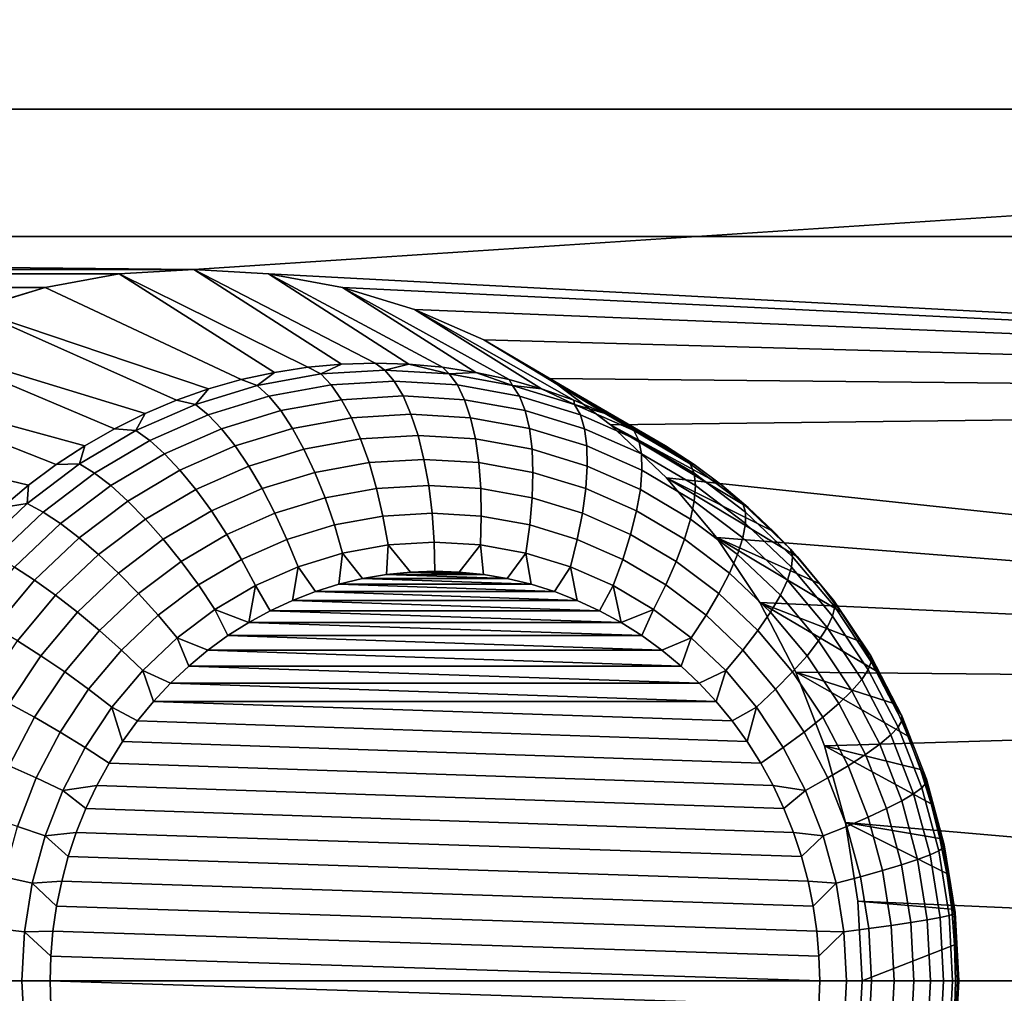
# Model space of a CAD drawing. Header units: metres. Extents: x -22 to 239, y -22 to 22.
# Tile 272 of 325: x 231.05 to 232.44, y -0.02 to 1.36. Entities that reach past the tile are written whole.
import ezdxf

# ---------------------------------------------------------------- set-up
doc = ezdxf.new("R2010")
doc.units = ezdxf.units.M
doc.layers.add('solid_10_151_033_XXX', color=7, linetype='CONTINUOUS')

msp = doc.modelspace()

# ---------------------------------------------------------------- linework, layer by layer
at = {"layer": 'solid_10_151_033_XXX'}
for points in [[(226.400345, 2.108289, 230.436478), (226.480881, 1.05575, 230.46579), (238.622543, 1.055751, 197.106842), (238.542007, 2.10829, 197.07753)], [(208.079788, 1.236431, 182.584747), (208.119156, 1.648203, 182.599075), (234.720657, 1.648207, 192.281219), (234.760025, 1.236435, 192.295547)], [(231.295135, 1.009, 191.034439), (208.079788, 1.236431, 182.584747), (234.760025, 1.236435, 192.295547)], [(231.295135, 1.009, 191.034439), (211.544678, 1.009, 183.845856), (208.079788, 1.236431, 182.584747)], [(231.40126, 1.002657, 191.073059), (231.295135, 1.009, 191.034439), (234.760025, 1.236435, 192.295547), (234.788101, 0.824183, 192.305771)], [(226.480881, 1.05575, 230.46579), (226.507751, 0, 230.475571), (238.649414, 0.000001, 197.116623), (238.622543, 1.055751, 197.106842)], [(231.189011, 1.002657, 190.995804), (211.650803, 1.002657, 183.884491), (211.544678, 1.009, 183.845856)], [(231.295135, 1.009, 191.034439), (231.189011, 1.002657, 190.995804), (211.544678, 1.009, 183.845856)], [(231.456757, 0.87046, 190.292908), (231.189011, 1.002657, 190.995804), (231.295135, 1.009, 191.034439), (231.504486, 0.874903, 190.310272)], [(231.60025, 0.874903, 190.345123), (231.552368, 0.876385, 190.327698), (231.295135, 1.009, 191.034439), (231.40126, 1.002657, 191.073059)], [(231.552368, 0.876385, 190.327698), (231.504486, 0.874903, 190.310272), (231.295135, 1.009, 191.034439)], [(231.084091, 0.983689, 190.957626), (211.755707, 0.983689, 183.922668), (211.650803, 1.002657, 183.884491)], [(231.189011, 1.002657, 190.995804), (231.084091, 0.983689, 190.957626), (211.650803, 1.002657, 183.884491)], [(231.362442, 0.852762, 190.258575), (231.084091, 0.983689, 190.957626), (231.189011, 1.002657, 190.995804), (231.409363, 0.863071, 190.27565)], [(231.456757, 0.87046, 190.292908), (231.409363, 0.863071, 190.27565), (231.189011, 1.002657, 190.995804)], [(231.506165, 0.983689, 191.111252), (231.40126, 1.002657, 191.073059), (234.788101, 0.824183, 192.305771)], [(231.695374, 0.863071, 190.379745), (231.647964, 0.87046, 190.362503), (231.40126, 1.002657, 191.073059), (231.506165, 0.983689, 191.111252)], [(231.647964, 0.87046, 190.362503), (231.60025, 0.874903, 190.345123), (231.40126, 1.002657, 191.073059)], [(231.084091, 0.983689, 190.957626), (230.98204, 0.952402, 190.920486), (211.755707, 0.983689, 183.922668)], [(231.362442, 0.852762, 190.258575), (231.316177, 0.839568, 190.24173), (230.98204, 0.952402, 190.920486), (231.084091, 0.983689, 190.957626)], [(231.608215, 0.952402, 191.148392), (231.506165, 0.983689, 191.111252), (234.788101, 0.824183, 192.305771)], [(231.788559, 0.839568, 190.413666), (231.742279, 0.852762, 190.39682), (231.506165, 0.983689, 191.111252), (231.608215, 0.952402, 191.148392)], [(231.742279, 0.852762, 190.39682), (231.695374, 0.863071, 190.379745), (231.506165, 0.983689, 191.111252)], [(231.270706, 0.823533, 190.225189), (231.226181, 0.804711, 190.208984), (230.883698, 0.909054, 190.884689), (230.98204, 0.952402, 190.920486)], [(231.316177, 0.839568, 190.24173), (231.270706, 0.823533, 190.225189), (230.98204, 0.952402, 190.920486)], [(231.706558, 0.909054, 191.184189), (231.608215, 0.952402, 191.148392), (234.788101, 0.824183, 192.305771)], [(231.878555, 0.804711, 190.446426), (231.83403, 0.823533, 190.430222), (231.608215, 0.952402, 191.148392), (231.706558, 0.909054, 191.184189)], [(231.83403, 0.823533, 190.430222), (231.788559, 0.839568, 190.413666), (231.608215, 0.952402, 191.148392)], [(231.18277, 0.783167, 190.193176), (231.140594, 0.758972, 190.177826), (230.790726, 0.854371, 190.850845), (230.883698, 0.909054, 190.884689)], [(231.226181, 0.804711, 190.208984), (231.18277, 0.783167, 190.193176), (230.883698, 0.909054, 190.884689)], [(231.799545, 0.854371, 191.218033), (231.706558, 0.909054, 191.184189), (234.788101, 0.824183, 192.305771)], [(231.964127, 0.758972, 190.47757), (231.921967, 0.783167, 190.462219), (231.706558, 0.909054, 191.184189), (231.799545, 0.854371, 191.218033)], [(231.921967, 0.783167, 190.462219), (231.878555, 0.804711, 190.446426), (231.706558, 0.909054, 191.184189)], [(231.475113, 0.860813, 190.256363), (231.385117, 0.844541, 190.223602), (231.409363, 0.863071, 190.27565), (231.456757, 0.87046, 190.292908)], [(231.475113, 0.860813, 190.256363), (231.456757, 0.87046, 190.292908), (231.504486, 0.874903, 190.310272)], [(231.566254, 0.86626, 190.289536), (231.475113, 0.860813, 190.256363), (231.504486, 0.874903, 190.310272), (231.552368, 0.876385, 190.327698)], [(231.579544, 0.850563, 190.253036), (231.490051, 0.845215, 190.220459), (231.475113, 0.860813, 190.256363), (231.566254, 0.86626, 190.289536)], [(231.566254, 0.86626, 190.289536), (231.552368, 0.876385, 190.327698), (231.60025, 0.874903, 190.345123)], [(231.657394, 0.860813, 190.322708), (231.566254, 0.86626, 190.289536), (231.60025, 0.874903, 190.345123)], [(231.669022, 0.845215, 190.285614), (231.579544, 0.850563, 190.253036), (231.566254, 0.86626, 190.289536), (231.657394, 0.860813, 190.322708)], [(231.657394, 0.860813, 190.322708), (231.60025, 0.874903, 190.345123), (231.647964, 0.87046, 190.362503)], [(231.657394, 0.860813, 190.322708), (231.647964, 0.87046, 190.362503), (231.695374, 0.863071, 190.379745)], [(231.099823, 0.732209, 190.162994), (231.060577, 0.702969, 190.148712), (230.703964, 0.78886, 190.819275), (230.790726, 0.854371, 190.850845)], [(231.140594, 0.758972, 190.177826), (231.099823, 0.732209, 190.162994), (230.790726, 0.854371, 190.850845)], [(231.385117, 0.844541, 190.223602), (231.297394, 0.817648, 190.191681), (231.316177, 0.839568, 190.24173), (231.362442, 0.852762, 190.258575)], [(231.385117, 0.844541, 190.223602), (231.362442, 0.852762, 190.258575), (231.409363, 0.863071, 190.27565)], [(231.490051, 0.845215, 190.220459), (231.401688, 0.829238, 190.188309), (231.385117, 0.844541, 190.223602), (231.475113, 0.860813, 190.256363)], [(231.747391, 0.844541, 190.355469), (231.657394, 0.860813, 190.322708), (231.695374, 0.863071, 190.379745)], [(231.757401, 0.829238, 190.317764), (231.669022, 0.845215, 190.285614), (231.657394, 0.860813, 190.322708), (231.747391, 0.844541, 190.355469)], [(231.747391, 0.844541, 190.355469), (231.695374, 0.863071, 190.379745), (231.742279, 0.852762, 190.39682)], [(231.747391, 0.844541, 190.355469), (231.742279, 0.852762, 190.39682), (231.788559, 0.839568, 190.413666)], [(231.886307, 0.78886, 191.249603), (231.799545, 0.854371, 191.218033), (234.788101, 0.824183, 192.305771)], [(232.044144, 0.702969, 190.506699), (232.004898, 0.732209, 190.492416), (231.799545, 0.854371, 191.218033), (231.886307, 0.78886, 191.249603)], [(232.004898, 0.732209, 190.492416), (231.964127, 0.758972, 190.47757), (231.799545, 0.854371, 191.218033)], [(231.297394, 0.817648, 190.191681), (231.270706, 0.823533, 190.225189), (231.316177, 0.839568, 190.24173)], [(231.401688, 0.829238, 190.188309), (231.315552, 0.802832, 190.156952), (231.297394, 0.817648, 190.191681), (231.385117, 0.844541, 190.223602)], [(231.504669, 0.824391, 190.18718), (231.418472, 0.808808, 190.155807), (231.401688, 0.829238, 190.188309), (231.490051, 0.845215, 190.220459)], [(231.591949, 0.829608, 190.218948), (231.504669, 0.824391, 190.18718), (231.490051, 0.845215, 190.220459), (231.579544, 0.850563, 190.253036)], [(231.67923, 0.824391, 190.250717), (231.591949, 0.829608, 190.218948), (231.579544, 0.850563, 190.253036), (231.669022, 0.845215, 190.285614)], [(231.765427, 0.808808, 190.282089), (231.67923, 0.824391, 190.250717), (231.669022, 0.845215, 190.285614), (231.757401, 0.829238, 190.317764)], [(231.835114, 0.817648, 190.38739), (231.747391, 0.844541, 190.355469), (231.788559, 0.839568, 190.413666)], [(231.843521, 0.802832, 190.349121), (231.757401, 0.829238, 190.317764), (231.747391, 0.844541, 190.355469), (231.835114, 0.817648, 190.38739)], [(231.835114, 0.817648, 190.38739), (231.788559, 0.839568, 190.413666), (231.83403, 0.823533, 190.430222)], [(231.418472, 0.808808, 190.155807), (231.334473, 0.783053, 190.125229), (231.315552, 0.802832, 190.156952), (231.401688, 0.829238, 190.188309)], [(231.518661, 0.798748, 190.15715), (231.435165, 0.783649, 190.126755), (231.418472, 0.808808, 190.155807), (231.504669, 0.824391, 190.18718)], [(231.603241, 0.803802, 190.187927), (231.518661, 0.798748, 190.15715), (231.504669, 0.824391, 190.18718), (231.591949, 0.829608, 190.218948)], [(231.687805, 0.798748, 190.218719), (231.603241, 0.803802, 190.187927), (231.591949, 0.829608, 190.218948), (231.67923, 0.824391, 190.250717)], [(231.771317, 0.783649, 190.2491), (231.687805, 0.798748, 190.218719), (231.67923, 0.824391, 190.250717), (231.765427, 0.808808, 190.282089)], [(231.849426, 0.783053, 190.312668), (231.765427, 0.808808, 190.282089), (231.757401, 0.829238, 190.317764), (231.843521, 0.802832, 190.349121)], [(231.965576, 0.713472, 191.278458), (231.886307, 0.78886, 191.249603), (234.788101, 0.824183, 192.305771), (234.804932, 0.411963, 192.311905)], [(231.297394, 0.817648, 190.191681), (231.213058, 0.780473, 190.16098), (231.226181, 0.804711, 190.208984), (231.270706, 0.823533, 190.225189)], [(231.315552, 0.802832, 190.156952), (231.232758, 0.766331, 190.126816), (231.213058, 0.780473, 190.16098), (231.297394, 0.817648, 190.191681)], [(231.835114, 0.817648, 190.38739), (231.83403, 0.823533, 190.430222), (231.878555, 0.804711, 190.446426)], [(231.919449, 0.780473, 190.418091), (231.835114, 0.817648, 190.38739), (231.878555, 0.804711, 190.446426)], [(231.926331, 0.766331, 190.379257), (231.843521, 0.802832, 190.349121), (231.835114, 0.817648, 190.38739), (231.919449, 0.780473, 190.418091)], [(231.213058, 0.780473, 190.16098), (231.18277, 0.783167, 190.193176), (231.226181, 0.804711, 190.208984)], [(231.334473, 0.783053, 190.125229), (231.253708, 0.747451, 190.09584), (231.232758, 0.766331, 190.126816), (231.315552, 0.802832, 190.156952)], [(231.435165, 0.783649, 190.126755), (231.35376, 0.758696, 190.097137), (231.334473, 0.783053, 190.125229), (231.418472, 0.808808, 190.155807)], [(231.531784, 0.768786, 190.130966), (231.451416, 0.754254, 190.101715), (231.435165, 0.783649, 190.126755), (231.518661, 0.798748, 190.15715)], [(231.61319, 0.773651, 190.160599), (231.531784, 0.768786, 190.130966), (231.518661, 0.798748, 190.15715), (231.603241, 0.803802, 190.187927)], [(231.69458, 0.768786, 190.190216), (231.61319, 0.773651, 190.160599), (231.603241, 0.803802, 190.187927), (231.687805, 0.798748, 190.218719)], [(231.774963, 0.754254, 190.219482), (231.69458, 0.768786, 190.190216), (231.687805, 0.798748, 190.218719), (231.771317, 0.783649, 190.2491)], [(231.852707, 0.758696, 190.278732), (231.771317, 0.783649, 190.2491), (231.765427, 0.808808, 190.282089), (231.849426, 0.783053, 190.312668)], [(231.930191, 0.747451, 190.342056), (231.849426, 0.783053, 190.312668), (231.843521, 0.802832, 190.349121), (231.926331, 0.766331, 190.379257)], [(231.919449, 0.780473, 190.418091), (231.878555, 0.804711, 190.446426), (231.921967, 0.783167, 190.462219)], [(231.060577, 0.702969, 190.148712), (231.02301, 0.67135, 190.135025), (230.703964, 0.78886, 190.819275)], [(231.213058, 0.780473, 190.16098), (231.133163, 0.733483, 190.131912), (231.140594, 0.758972, 190.177826), (231.18277, 0.783167, 190.193176)], [(231.35376, 0.758696, 190.097137), (231.275513, 0.724201, 190.068649), (231.253708, 0.747451, 190.09584), (231.334473, 0.783053, 190.125229)], [(231.451416, 0.754254, 190.101715), (231.373077, 0.730236, 190.073196), (231.35376, 0.758696, 190.097137), (231.435165, 0.783649, 190.126755)], [(231.853302, 0.730236, 190.247986), (231.774963, 0.754254, 190.219482), (231.771317, 0.783649, 190.2491), (231.852707, 0.758696, 190.278732)], [(231.930954, 0.724201, 190.30722), (231.852707, 0.758696, 190.278732), (231.849426, 0.783053, 190.312668), (231.930191, 0.747451, 190.342056)], [(232.117508, 0.63746, 190.533401), (232.081726, 0.67135, 190.52037), (231.886307, 0.78886, 191.249603), (231.965576, 0.713472, 191.278458)], [(232.081726, 0.67135, 190.52037), (232.044144, 0.702969, 190.506699), (231.886307, 0.78886, 191.249603)], [(231.999344, 0.733483, 190.447174), (231.919449, 0.780473, 190.418091), (231.921967, 0.783167, 190.462219), (231.964127, 0.758972, 190.47757)], [(231.232758, 0.766331, 190.126816), (231.154297, 0.720192, 190.098267), (231.133163, 0.733483, 190.131912), (231.213058, 0.780473, 190.16098)], [(231.543777, 0.73509, 190.109146), (231.466919, 0.721194, 190.081177), (231.451416, 0.754254, 190.101715), (231.531784, 0.768786, 190.130966)], [(231.621597, 0.739741, 190.137482), (231.543777, 0.73509, 190.109146), (231.531784, 0.768786, 190.130966), (231.61319, 0.773651, 190.160599)], [(231.699432, 0.73509, 190.165802), (231.621597, 0.739741, 190.137482), (231.61319, 0.773651, 190.160599), (231.69458, 0.768786, 190.190216)], [(231.776276, 0.721194, 190.193771), (231.699432, 0.73509, 190.165802), (231.69458, 0.768786, 190.190216), (231.774963, 0.754254, 190.219482)], [(232.004776, 0.720192, 190.407806), (231.926331, 0.766331, 190.379257), (231.919449, 0.780473, 190.418091), (231.999344, 0.733483, 190.447174)], [(231.133163, 0.733483, 190.131912), (231.099823, 0.732209, 190.162994), (231.140594, 0.758972, 190.177826)], [(231.253708, 0.747451, 190.09584), (231.177185, 0.702449, 190.067993), (231.154297, 0.720192, 190.098267), (231.232758, 0.766331, 190.126816)], [(231.373077, 0.730236, 190.073196), (231.29776, 0.697035, 190.045792), (231.275513, 0.724201, 190.068649), (231.35376, 0.758696, 190.097137)], [(231.928619, 0.697035, 190.275406), (231.853302, 0.730236, 190.247986), (231.852707, 0.758696, 190.278732), (231.930954, 0.724201, 190.30722)], [(232.006714, 0.702449, 190.369904), (231.930191, 0.747451, 190.342056), (231.926331, 0.766331, 190.379257), (232.004776, 0.720192, 190.407806)], [(231.999344, 0.733483, 190.447174), (231.964127, 0.758972, 190.47757), (232.004898, 0.732209, 190.492416)], [(231.275513, 0.724201, 190.068649), (231.20137, 0.680599, 190.041672), (231.177185, 0.702449, 190.067993), (231.253708, 0.747451, 190.09584)], [(231.466919, 0.721194, 190.081177), (231.392014, 0.698229, 190.053909), (231.373077, 0.730236, 190.073196), (231.451416, 0.754254, 190.101715)], [(231.851181, 0.698229, 190.221039), (231.776276, 0.721194, 190.193771), (231.774963, 0.754254, 190.219482), (231.853302, 0.730236, 190.247986)], [(232.005096, 0.680599, 190.334198), (231.930954, 0.724201, 190.30722), (231.930191, 0.747451, 190.342056), (232.006714, 0.702449, 190.369904)], [(231.133163, 0.733483, 190.131912), (231.058716, 0.677269, 190.104813), (231.060577, 0.702969, 190.148712), (231.099823, 0.732209, 190.162994)], [(231.154297, 0.720192, 190.098267), (231.081207, 0.664997, 190.071655), (231.058716, 0.677269, 190.104813), (231.133163, 0.733483, 190.131912)], [(231.392014, 0.698229, 190.053909), (231.319992, 0.666484, 190.027695), (231.29776, 0.697035, 190.045792), (231.373077, 0.730236, 190.073196)], [(231.554382, 0.698316, 190.092117), (231.481369, 0.685115, 190.065536), (231.466919, 0.721194, 190.081177), (231.543777, 0.73509, 190.109146)], [(231.628311, 0.702734, 190.119019), (231.554382, 0.698316, 190.092117), (231.543777, 0.73509, 190.109146), (231.621597, 0.739741, 190.137482)], [(231.702255, 0.698316, 190.145935), (231.628311, 0.702734, 190.119019), (231.621597, 0.739741, 190.137482), (231.699432, 0.73509, 190.165802)], [(231.775253, 0.685115, 190.172501), (231.702255, 0.698316, 190.145935), (231.699432, 0.73509, 190.165802), (231.776276, 0.721194, 190.193771)], [(231.923203, 0.666484, 190.247253), (231.851181, 0.698229, 190.221039), (231.853302, 0.730236, 190.247986), (231.928619, 0.697035, 190.275406)], [(232.073792, 0.677269, 190.474258), (231.999344, 0.733483, 190.447174), (232.004898, 0.732209, 190.492416), (232.044144, 0.702969, 190.506699)], [(232.077881, 0.664997, 190.434418), (232.004776, 0.720192, 190.407806), (231.999344, 0.733483, 190.447174), (232.073792, 0.677269, 190.474258)], [(231.177185, 0.702449, 190.067993), (231.105896, 0.648613, 190.042038), (231.081207, 0.664997, 190.071655), (231.154297, 0.720192, 190.098267)], [(231.29776, 0.697035, 190.045792), (231.226395, 0.655069, 190.019821), (231.20137, 0.680599, 190.041672), (231.275513, 0.724201, 190.068649)], [(231.481369, 0.685115, 190.065536), (231.410217, 0.663299, 190.039642), (231.392014, 0.698229, 190.053909), (231.466919, 0.721194, 190.081177)], [(231.84642, 0.663299, 190.19841), (231.775253, 0.685115, 190.172501), (231.776276, 0.721194, 190.193771), (231.851181, 0.698229, 190.221039)], [(231.999969, 0.655069, 190.301376), (231.928619, 0.697035, 190.275406), (231.930954, 0.724201, 190.30722), (232.005096, 0.680599, 190.334198)], [(232.036423, 0.629111, 191.304245), (231.965576, 0.713472, 191.278458), (234.804932, 0.411963, 192.311905)], [(232.183228, 0.56333, 190.557312), (232.151382, 0.601412, 190.545731), (231.965576, 0.713472, 191.278458), (232.036423, 0.629111, 191.304245)], [(232.151382, 0.601412, 190.545731), (232.117508, 0.63746, 190.533401), (231.965576, 0.713472, 191.278458)], [(232.078003, 0.648613, 190.395859), (232.006714, 0.702449, 190.369904), (232.004776, 0.720192, 190.407806), (232.077881, 0.664997, 190.434418)], [(231.058716, 0.677269, 190.104813), (231.02301, 0.67135, 190.135025), (231.060577, 0.702969, 190.148712)], [(231.20137, 0.680599, 190.041672), (231.132294, 0.628438, 190.016525), (231.105896, 0.648613, 190.042038), (231.177185, 0.702449, 190.067993)], [(231.633209, 0.663352, 190.105591), (231.563416, 0.659181, 190.080185), (231.554382, 0.698316, 190.092117), (231.628311, 0.702734, 190.119019)], [(231.703003, 0.659181, 190.130997), (231.633209, 0.663352, 190.105591), (231.628311, 0.702734, 190.119019), (231.702255, 0.698316, 190.145935)], [(232.074173, 0.628438, 190.359344), (232.005096, 0.680599, 190.334198), (232.006714, 0.702449, 190.369904), (232.078003, 0.648613, 190.395859)], [(232.073792, 0.677269, 190.474258), (232.044144, 0.702969, 190.506699), (232.081726, 0.67135, 190.52037)], [(231.319992, 0.666484, 190.027695), (231.25177, 0.626357, 190.002869), (231.226395, 0.655069, 190.019821), (231.29776, 0.697035, 190.045792)], [(231.410217, 0.663299, 190.039642), (231.341797, 0.633142, 190.01474), (231.319992, 0.666484, 190.027695), (231.392014, 0.698229, 190.053909)], [(231.494492, 0.646721, 190.055099), (231.427322, 0.626127, 190.030655), (231.410217, 0.663299, 190.039642), (231.481369, 0.685115, 190.065536)], [(231.563416, 0.659181, 190.080185), (231.494492, 0.646721, 190.055099), (231.481369, 0.685115, 190.065536), (231.554382, 0.698316, 190.092117)], [(231.771912, 0.646721, 190.156082), (231.703003, 0.659181, 190.130997), (231.702255, 0.698316, 190.145935), (231.775253, 0.685115, 190.172501)], [(231.839081, 0.626127, 190.180527), (231.771912, 0.646721, 190.156082), (231.775253, 0.685115, 190.172501), (231.84642, 0.663299, 190.19841)], [(231.914841, 0.633142, 190.223297), (231.84642, 0.663299, 190.19841), (231.851181, 0.698229, 190.221039), (231.923203, 0.666484, 190.247253)], [(231.991425, 0.626357, 190.272079), (231.923203, 0.666484, 190.247253), (231.928619, 0.697035, 190.275406), (231.999969, 0.655069, 190.301376)], [(231.058716, 0.677269, 190.104813), (230.990662, 0.612538, 190.080032), (230.987228, 0.63746, 190.122009), (231.02301, 0.67135, 190.135025)], [(231.081207, 0.664997, 190.071655), (231.014374, 0.601439, 190.047333), (230.990662, 0.612538, 190.080032), (231.058716, 0.677269, 190.104813)], [(231.226395, 0.655069, 190.019821), (231.159912, 0.604865, 189.995621), (231.132294, 0.628438, 190.016525), (231.20137, 0.680599, 190.041672)], [(232.066452, 0.604865, 190.325577), (231.999969, 0.655069, 190.301376), (232.005096, 0.680599, 190.334198), (232.074173, 0.628438, 190.359344)], [(232.141846, 0.612538, 190.499039), (232.073792, 0.677269, 190.474258), (232.081726, 0.67135, 190.52037), (232.117508, 0.63746, 190.533401)], [(232.144714, 0.601439, 190.45874), (232.077881, 0.664997, 190.434418), (232.073792, 0.677269, 190.474258), (232.141846, 0.612538, 190.499039)], [(231.105896, 0.648613, 190.042038), (231.04071, 0.586621, 190.018311), (231.014374, 0.601439, 190.047333), (231.081207, 0.664997, 190.071655)], [(231.341797, 0.633142, 190.01474), (231.276993, 0.595022, 189.99115), (231.25177, 0.626357, 190.002869), (231.319992, 0.666484, 190.027695)], [(231.427322, 0.626127, 190.030655), (231.362747, 0.59766, 190.007156), (231.341797, 0.633142, 190.01474), (231.410217, 0.663299, 190.039642)], [(231.570694, 0.61845, 190.073608), (231.506027, 0.606759, 190.050079), (231.494492, 0.646721, 190.055099), (231.563416, 0.659181, 190.080185)], [(231.636169, 0.622363, 190.097443), (231.570694, 0.61845, 190.073608), (231.563416, 0.659181, 190.080185), (231.633209, 0.663352, 190.105591)], [(231.701645, 0.61845, 190.121277), (231.636169, 0.622363, 190.097443), (231.633209, 0.663352, 190.105591), (231.703003, 0.659181, 190.130997)], [(231.766312, 0.606759, 190.144806), (231.701645, 0.61845, 190.121277), (231.703003, 0.659181, 190.130997), (231.771912, 0.646721, 190.156082)], [(231.903671, 0.59766, 190.204025), (231.839081, 0.626127, 190.180527), (231.84642, 0.663299, 190.19841), (231.914841, 0.633142, 190.223297)], [(231.979645, 0.595022, 190.246887), (231.914841, 0.633142, 190.223297), (231.923203, 0.666484, 190.247253), (231.991425, 0.626357, 190.272079)], [(232.143188, 0.586621, 190.419586), (232.078003, 0.648613, 190.395859), (232.077881, 0.664997, 190.434418), (232.144714, 0.601439, 190.45874)], [(231.132294, 0.628438, 190.016525), (231.069138, 0.568374, 189.99353), (231.04071, 0.586621, 190.018311), (231.105896, 0.648613, 190.042038)], [(231.25177, 0.626357, 190.002869), (231.188187, 0.578353, 189.979736), (231.159912, 0.604865, 189.995621), (231.226395, 0.655069, 190.019821)], [(231.506027, 0.606759, 190.050079), (231.443008, 0.587438, 190.027145), (231.427322, 0.626127, 190.030655), (231.494492, 0.646721, 190.055099)], [(231.82933, 0.587438, 190.167755), (231.766312, 0.606759, 190.144806), (231.771912, 0.646721, 190.156082), (231.839081, 0.626127, 190.180527)], [(232.055008, 0.578353, 190.295227), (231.991425, 0.626357, 190.272079), (231.999969, 0.655069, 190.301376), (232.066452, 0.604865, 190.325577)], [(232.137329, 0.568374, 190.382324), (232.074173, 0.628438, 190.359344), (232.078003, 0.648613, 190.395859), (232.143188, 0.586621, 190.419586)], [(231.362747, 0.59766, 190.007156), (231.301559, 0.561677, 189.984879), (231.276993, 0.595022, 189.99115), (231.341797, 0.633142, 190.01474)], [(231.964844, 0.561677, 190.226303), (231.903671, 0.59766, 190.204025), (231.914841, 0.633142, 190.223297), (231.979645, 0.595022, 190.246887)], [(232.097977, 0.536781, 191.326645), (232.036423, 0.629111, 191.304245), (234.804932, 0.411963, 192.311905)], [(232.240417, 0.481582, 190.578125), (232.212936, 0.523341, 190.56813), (232.036423, 0.629111, 191.304245), (232.097977, 0.536781, 191.326645)], [(232.212936, 0.523341, 190.56813), (232.183228, 0.56333, 190.557312), (232.036423, 0.629111, 191.304245)], [(232.141846, 0.612538, 190.499039), (232.117508, 0.63746, 190.533401), (232.151382, 0.601412, 190.545731)], [(231.159912, 0.604865, 189.995621), (231.099121, 0.547054, 189.973495), (231.069138, 0.568374, 189.99353), (231.132294, 0.628438, 190.016525)], [(231.276993, 0.595022, 189.99115), (231.216599, 0.54942, 189.969162), (231.188187, 0.578353, 189.979736), (231.25177, 0.626357, 190.002869)], [(231.443008, 0.587438, 190.027145), (231.382416, 0.56073, 190.005081), (231.362747, 0.59766, 190.007156), (231.427322, 0.626127, 190.030655)], [(231.506027, 0.606759, 190.050079), (231.570694, 0.61845, 190.073608), (231.568436, 0.576322, 190.069733), (231.534409, 0.57056, 190.057343)], [(231.570694, 0.61845, 190.073608), (231.602722, 0.579786, 190.082214), (231.568436, 0.576322, 190.069733)], [(231.570694, 0.61845, 190.073608), (231.636169, 0.622363, 190.097443), (231.637146, 0.580943, 190.094742), (231.602722, 0.579786, 190.082214)], [(231.636169, 0.622363, 190.097443), (231.701645, 0.61845, 190.121277), (231.671585, 0.579786, 190.107269), (231.637146, 0.580943, 190.094742)], [(231.701645, 0.61845, 190.121277), (231.705872, 0.576322, 190.119751), (231.671585, 0.579786, 190.107269)], [(231.701645, 0.61845, 190.121277), (231.766312, 0.606759, 190.144806), (231.739899, 0.57056, 190.132141), (231.705872, 0.576322, 190.119751)], [(231.889923, 0.56073, 190.189804), (231.82933, 0.587438, 190.167755), (231.839081, 0.626127, 190.180527), (231.903671, 0.59766, 190.204025)], [(232.040039, 0.54942, 190.268875), (231.979645, 0.595022, 190.246887), (231.991425, 0.626357, 190.272079), (232.055008, 0.578353, 190.295227)], [(232.127243, 0.547054, 190.347702), (232.066452, 0.604865, 190.325577), (232.074173, 0.628438, 190.359344), (232.137329, 0.568374, 190.382324)], [(231.188187, 0.578353, 189.979736), (231.130066, 0.523076, 189.958572), (231.099121, 0.547054, 189.973495), (231.159912, 0.604865, 189.995621)], [(231.443008, 0.587438, 190.027145), (231.506027, 0.606759, 190.050079), (231.500748, 0.562516, 190.045105), (231.467667, 0.552231, 190.033051)], [(231.506027, 0.606759, 190.050079), (231.534409, 0.57056, 190.057343), (231.500748, 0.562516, 190.045105)], [(231.766312, 0.606759, 190.144806), (231.77356, 0.562516, 190.144394), (231.739899, 0.57056, 190.132141)], [(231.766312, 0.606759, 190.144806), (231.82933, 0.587438, 190.167755), (231.806641, 0.552231, 190.156433), (231.77356, 0.562516, 190.144394)], [(232.113129, 0.523076, 190.316376), (232.055008, 0.578353, 190.295227), (232.066452, 0.604865, 190.325577), (232.127243, 0.547054, 190.347702)], [(232.202682, 0.540104, 190.521179), (232.141846, 0.612538, 190.499039), (232.151382, 0.601412, 190.545731), (232.183228, 0.56333, 190.557312)], [(232.204437, 0.530317, 190.480484), (232.144714, 0.601439, 190.45874), (232.141846, 0.612538, 190.499039), (232.202682, 0.540104, 190.521179)], [(232.201447, 0.517252, 190.440781), (232.143188, 0.586621, 190.419586), (232.144714, 0.601439, 190.45874), (232.204437, 0.530317, 190.480484)], [(231.301559, 0.561677, 189.984879), (231.244553, 0.51863, 189.964127), (231.216599, 0.54942, 189.969162), (231.276993, 0.595022, 189.99115)], [(231.382416, 0.56073, 190.005081), (231.325027, 0.52697, 189.984192), (231.301559, 0.561677, 189.984879), (231.362747, 0.59766, 190.007156)], [(231.382416, 0.56073, 190.005081), (231.443008, 0.587438, 190.027145), (231.435242, 0.539744, 190.021255), (231.403625, 0.525102, 190.00975)], [(231.443008, 0.587438, 190.027145), (231.467667, 0.552231, 190.033051), (231.435242, 0.539744, 190.021255)], [(231.82933, 0.587438, 190.167755), (231.839066, 0.539744, 190.168243), (231.806641, 0.552231, 190.156433)], [(231.82933, 0.587438, 190.167755), (231.889923, 0.56073, 190.189804), (231.870682, 0.525102, 190.179749), (231.839066, 0.539744, 190.168243)], [(231.947311, 0.52697, 190.210693), (231.889923, 0.56073, 190.189804), (231.903671, 0.59766, 190.204025), (231.964844, 0.561677, 190.226303)], [(232.021851, 0.51863, 190.24704), (231.964844, 0.561677, 190.226303), (231.979645, 0.595022, 190.246887), (232.040039, 0.54942, 190.268875)], [(231.069138, 0.568374, 189.99353), (231.012695, 0.501163, 189.972992), (230.982452, 0.517252, 189.997101), (231.04071, 0.586621, 190.018311)], [(231.216599, 0.54942, 189.969162), (231.161377, 0.496908, 189.949066), (231.130066, 0.523076, 189.958572), (231.188187, 0.578353, 189.979736)], [(231.534409, 0.57056, 190.057343), (231.568436, 0.576322, 190.069733), (231.739899, 0.57056, 190.132141)], [(231.568436, 0.576322, 190.069733), (231.602722, 0.579786, 190.082214), (231.705872, 0.576322, 190.119751)], [(231.568436, 0.576322, 190.069733), (231.705872, 0.576322, 190.119751), (231.739899, 0.57056, 190.132141)], [(231.602722, 0.579786, 190.082214), (231.637146, 0.580943, 190.094742), (231.671585, 0.579786, 190.107269)], [(231.602722, 0.579786, 190.082214), (231.671585, 0.579786, 190.107269), (231.705872, 0.576322, 190.119751)], [(232.095261, 0.496908, 190.288971), (232.040039, 0.54942, 190.268875), (232.055008, 0.578353, 190.295227), (232.113129, 0.523076, 190.316376)], [(232.193771, 0.501163, 190.402863), (232.137329, 0.568374, 190.382324), (232.143188, 0.586621, 190.419586), (232.201447, 0.517252, 190.440781)], [(231.099121, 0.547054, 189.973495), (231.0448, 0.482364, 189.95372), (231.012695, 0.501163, 189.972992), (231.069138, 0.568374, 189.99353)], [(231.325027, 0.52697, 189.984192), (231.27153, 0.486583, 189.964722), (231.244553, 0.51863, 189.964127), (231.301559, 0.561677, 189.984879)], [(231.382416, 0.56073, 190.005081), (231.372986, 0.508394, 189.998596), (231.325027, 0.52697, 189.984192)], [(231.382416, 0.56073, 190.005081), (231.403625, 0.525102, 190.00975), (231.372986, 0.508394, 189.998596)], [(231.467667, 0.552231, 190.033051), (231.500748, 0.562516, 190.045105), (231.806641, 0.552231, 190.156433)], [(231.500748, 0.562516, 190.045105), (231.534409, 0.57056, 190.057343), (231.77356, 0.562516, 190.144394)], [(231.500748, 0.562516, 190.045105), (231.77356, 0.562516, 190.144394), (231.806641, 0.552231, 190.156433)], [(231.534409, 0.57056, 190.057343), (231.739899, 0.57056, 190.132141), (231.77356, 0.562516, 190.144394)], [(231.889923, 0.56073, 190.189804), (231.901321, 0.508394, 190.190887), (231.870682, 0.525102, 190.179749)], [(231.947311, 0.52697, 190.210693), (231.901321, 0.508394, 190.190887), (231.889923, 0.56073, 190.189804)], [(232.000809, 0.486583, 190.230164), (231.947311, 0.52697, 190.210693), (231.964844, 0.561677, 190.226303), (232.021851, 0.51863, 190.24704)], [(232.181564, 0.482364, 190.367477), (232.127243, 0.547054, 190.347702), (232.137329, 0.568374, 190.382324), (232.193771, 0.501163, 190.402863)], [(232.202682, 0.540104, 190.521179), (232.183228, 0.56333, 190.557312), (232.212936, 0.523341, 190.56813)], [(231.130066, 0.523076, 189.958572), (231.078125, 0.461221, 189.939667), (231.0448, 0.482364, 189.95372), (231.099121, 0.547054, 189.973495)], [(231.244553, 0.51863, 189.964127), (231.192429, 0.469061, 189.94516), (231.161377, 0.496908, 189.949066), (231.216599, 0.54942, 189.969162)], [(231.435242, 0.539744, 190.021255), (231.467667, 0.552231, 190.033051), (231.839066, 0.539744, 190.168243)], [(231.467667, 0.552231, 190.033051), (231.806641, 0.552231, 190.156433), (231.839066, 0.539744, 190.168243)], [(232.073975, 0.469061, 190.266022), (232.021851, 0.51863, 190.24704), (232.040039, 0.54942, 190.268875), (232.095261, 0.496908, 190.288971)], [(232.16507, 0.461221, 190.335281), (232.113129, 0.523076, 190.316376), (232.127243, 0.547054, 190.347702), (232.181564, 0.482364, 190.367477)], [(231.403625, 0.525102, 190.00975), (231.435242, 0.539744, 190.021255), (231.870682, 0.525102, 190.179749)], [(231.435242, 0.539744, 190.021255), (231.839066, 0.539744, 190.168243), (231.870682, 0.525102, 190.179749)], [(232.149368, 0.437834, 191.345352), (232.097977, 0.536781, 191.326645), (234.804932, 0.411963, 192.311905)], [(232.2883, 0.393321, 190.595566), (232.265564, 0.438193, 190.58728), (232.097977, 0.536781, 191.326645), (232.149368, 0.437834, 191.345352)], [(232.265564, 0.438193, 190.58728), (232.240417, 0.481582, 190.578125), (232.097977, 0.536781, 191.326645)], [(232.255508, 0.460878, 190.540405), (232.202682, 0.540104, 190.521179), (232.212936, 0.523341, 190.56813), (232.240417, 0.481582, 190.578125)], [(232.256302, 0.452527, 190.499359), (232.204437, 0.530317, 190.480484), (232.202682, 0.540104, 190.521179), (232.255508, 0.460878, 190.540405)], [(231.161377, 0.496908, 189.949066), (231.11203, 0.438148, 189.931107), (231.078125, 0.461221, 189.939667), (231.130066, 0.523076, 189.958572)], [(231.27153, 0.486583, 189.964722), (231.222626, 0.440077, 189.94693), (231.192429, 0.469061, 189.94516), (231.244553, 0.51863, 189.964127)], [(231.27153, 0.486583, 189.964722), (231.325027, 0.52697, 189.984192), (231.343414, 0.489679, 189.987839), (231.315033, 0.469026, 189.977509)], [(231.325027, 0.52697, 189.984192), (231.372986, 0.508394, 189.998596), (231.343414, 0.489679, 189.987839)], [(231.372986, 0.508394, 189.998596), (231.403625, 0.525102, 190.00975), (231.901321, 0.508394, 190.190887)], [(231.403625, 0.525102, 190.00975), (231.870682, 0.525102, 190.179749), (231.901321, 0.508394, 190.190887)], [(231.947311, 0.52697, 190.210693), (231.930893, 0.489679, 190.20166), (231.901321, 0.508394, 190.190887)], [(231.947311, 0.52697, 190.210693), (232.000809, 0.486583, 190.230164), (231.959274, 0.469026, 190.21199), (231.930893, 0.489679, 190.20166)], [(232.049713, 0.440077, 190.247955), (232.000809, 0.486583, 190.230164), (232.021851, 0.51863, 190.24704), (232.073975, 0.469061, 190.266022)], [(232.144608, 0.438148, 190.306931), (232.095261, 0.496908, 190.288971), (232.113129, 0.523076, 190.316376), (232.16507, 0.461221, 190.335281)], [(232.242783, 0.427649, 190.420715), (232.193771, 0.501163, 190.402863), (232.201447, 0.517252, 190.440781), (232.252029, 0.441378, 190.459198)], [(232.252029, 0.441378, 190.459198), (232.201447, 0.517252, 190.440781), (232.204437, 0.530317, 190.480484), (232.256302, 0.452527, 190.499359)], [(231.343414, 0.489679, 189.987839), (231.372986, 0.508394, 189.998596), (231.930893, 0.489679, 190.20166)], [(231.372986, 0.508394, 189.998596), (231.901321, 0.508394, 190.190887), (231.930893, 0.489679, 190.20166)], [(231.192429, 0.469061, 189.94516), (231.145859, 0.413593, 189.928207), (231.11203, 0.438148, 189.931107), (231.161377, 0.496908, 189.949066)], [(231.315033, 0.469026, 189.977509), (231.343414, 0.489679, 189.987839), (231.959274, 0.469026, 190.21199)], [(231.343414, 0.489679, 189.987839), (231.930893, 0.489679, 190.20166), (231.959274, 0.469026, 190.21199)], [(232.12056, 0.413593, 190.282974), (232.073975, 0.469061, 190.266022), (232.095261, 0.496908, 190.288971), (232.144608, 0.438148, 190.306931)], [(232.228745, 0.411607, 190.384644), (232.181564, 0.482364, 190.367477), (232.193771, 0.501163, 190.402863), (232.242783, 0.427649, 190.420715)], [(231.078125, 0.461221, 189.939667), (231.03302, 0.393566, 189.923248), (230.99762, 0.411607, 189.936554), (231.0448, 0.482364, 189.95372)], [(231.222626, 0.440077, 189.94693), (231.27153, 0.486583, 189.964722), (231.287933, 0.446528, 189.967636), (231.262222, 0.422249, 189.958282)], [(231.27153, 0.486583, 189.964722), (231.315033, 0.469026, 189.977509), (231.287933, 0.446528, 189.967636)], [(232.000809, 0.486583, 190.230164), (231.986374, 0.446528, 190.221848), (231.959274, 0.469026, 190.21199)], [(232.000809, 0.486583, 190.230164), (232.049713, 0.440077, 190.247955), (232.012085, 0.422249, 190.231216), (231.986374, 0.446528, 190.221848)], [(232.21019, 0.393566, 190.3517), (232.16507, 0.461221, 190.335281), (232.181564, 0.482364, 190.367477), (232.228745, 0.411607, 190.384644)], [(232.255508, 0.460878, 190.540405), (232.240417, 0.481582, 190.578125), (232.265564, 0.438193, 190.58728)], [(231.11203, 0.438148, 189.931107), (231.069183, 0.373877, 189.915512), (231.03302, 0.393566, 189.923248), (231.078125, 0.461221, 189.939667)], [(231.222626, 0.440077, 189.94693), (231.178925, 0.388037, 189.93103), (231.145859, 0.413593, 189.928207), (231.192429, 0.469061, 189.94516)], [(231.287933, 0.446528, 189.967636), (231.315033, 0.469026, 189.977509), (231.986374, 0.446528, 190.221848)], [(231.315033, 0.469026, 189.977509), (231.959274, 0.469026, 190.21199), (231.986374, 0.446528, 190.221848)], [(232.093414, 0.388037, 190.26387), (232.049713, 0.440077, 190.247955), (232.073975, 0.469061, 190.266022), (232.12056, 0.413593, 190.282974)], [(232.187454, 0.373877, 190.322525), (232.144608, 0.438148, 190.306931), (232.16507, 0.461221, 190.335281), (232.21019, 0.393566, 190.3517)], [(232.294327, 0.359953, 190.474594), (232.252029, 0.441378, 190.459198), (232.256302, 0.452527, 190.499359), (232.299652, 0.369045, 190.515137)], [(232.299652, 0.375856, 190.556473), (232.255508, 0.460878, 190.540405), (232.265564, 0.438193, 190.58728), (232.2883, 0.393321, 190.595566)], [(232.299652, 0.369045, 190.515137), (232.256302, 0.452527, 190.499359), (232.255508, 0.460878, 190.540405), (232.299652, 0.375856, 190.556473)], [(231.145859, 0.413593, 189.928207), (231.105408, 0.352925, 189.913483), (231.069183, 0.373877, 189.915512), (231.11203, 0.438148, 189.931107)], [(231.178925, 0.388037, 189.93103), (231.222626, 0.440077, 189.94693), (231.237946, 0.396255, 189.949448), (231.21524, 0.368646, 189.941177)], [(231.222626, 0.440077, 189.94693), (231.262222, 0.422249, 189.958282), (231.237946, 0.396255, 189.949448)], [(231.262222, 0.422249, 189.958282), (231.287933, 0.446528, 189.967636), (232.012085, 0.422249, 190.231216)], [(231.287933, 0.446528, 189.967636), (231.986374, 0.446528, 190.221848), (232.012085, 0.422249, 190.231216)], [(232.049713, 0.440077, 190.247955), (232.036362, 0.396255, 190.240051), (232.012085, 0.422249, 190.231216)], [(232.049713, 0.440077, 190.247955), (232.093414, 0.388037, 190.26387), (232.059067, 0.368646, 190.248306), (232.036362, 0.396255, 190.240051)], [(232.161011, 0.352925, 190.297699), (232.12056, 0.413593, 190.282974), (232.144608, 0.438148, 190.306931), (232.187454, 0.373877, 190.322525)], [(232.190094, 0.333181, 191.360184), (232.149368, 0.437834, 191.345352), (234.804932, 0.411963, 192.311905)], [(232.326233, 0.299741, 190.60936), (232.308548, 0.347119, 190.602921), (232.149368, 0.437834, 191.345352), (232.190094, 0.333181, 191.360184)], [(232.308548, 0.347119, 190.602921), (232.2883, 0.393321, 190.595566), (232.149368, 0.437834, 191.345352)], [(232.283768, 0.348757, 190.435623), (232.242783, 0.427649, 190.420715), (232.252029, 0.441378, 190.459198), (232.294327, 0.359953, 190.474594)], [(231.237946, 0.396255, 189.949448), (231.262222, 0.422249, 189.958282), (232.036362, 0.396255, 190.240051)], [(231.262222, 0.422249, 189.958282), (232.012085, 0.422249, 190.231216), (232.036362, 0.396255, 190.240051)], [(232.268188, 0.335675, 190.399002), (232.228745, 0.411607, 190.384644), (232.242783, 0.427649, 190.420715), (232.283768, 0.348757, 190.435623)], [(231.178925, 0.388037, 189.93103), (231.140976, 0.331117, 189.917206), (231.105408, 0.352925, 189.913483), (231.145859, 0.413593, 189.928207)], [(232.131363, 0.331117, 190.277679), (232.093414, 0.388037, 190.26387), (232.12056, 0.413593, 190.282974), (232.161011, 0.352925, 190.297699)], [(232.219498, 0.224578, 191.37088), (232.190094, 0.333181, 191.360184), (234.804932, 0.411963, 192.311905), (234.810516, 0, 192.313934)], [(232.247894, 0.320962, 190.365433), (232.21019, 0.393566, 190.3517), (232.228745, 0.411607, 190.384644), (232.268188, 0.335675, 190.399002)], [(231.069183, 0.373877, 189.915512), (231.033356, 0.304905, 189.902466), (230.995316, 0.320962, 189.909531), (231.03302, 0.393566, 189.923248)], [(231.237946, 0.396255, 189.949448), (232.059067, 0.368646, 190.248306), (232.080124, 0.339523, 190.255966), (231.21524, 0.368646, 189.941177)], [(231.237946, 0.396255, 189.949448), (232.036362, 0.396255, 190.240051), (232.059067, 0.368646, 190.248306)], [(232.223282, 0.304905, 190.335571), (232.187454, 0.373877, 190.322525), (232.21019, 0.393566, 190.3517), (232.247894, 0.320962, 190.365433)], [(232.299652, 0.375856, 190.556473), (232.2883, 0.393321, 190.595566), (232.308548, 0.347119, 190.602921)], [(231.178925, 0.388037, 189.93103), (231.194183, 0.339523, 189.933517), (231.174866, 0.308985, 189.926483), (231.140976, 0.331117, 189.917206)], [(231.178925, 0.388037, 189.93103), (231.21524, 0.368646, 189.941177), (231.194183, 0.339523, 189.933517)], [(232.093414, 0.388037, 190.26387), (232.080124, 0.339523, 190.255966), (232.059067, 0.368646, 190.248306)], [(232.093414, 0.388037, 190.26387), (232.131363, 0.331117, 190.277679), (232.099442, 0.308985, 190.263), (232.080124, 0.339523, 190.255966)], [(231.105408, 0.352925, 189.913483), (231.071594, 0.287818, 189.901184), (231.033356, 0.304905, 189.902466), (231.069183, 0.373877, 189.915512)], [(231.21524, 0.368646, 189.941177), (232.080124, 0.339523, 190.255966), (232.099442, 0.308985, 190.263), (231.194183, 0.339523, 189.933517)], [(232.194824, 0.287818, 190.309998), (232.161011, 0.352925, 190.297699), (232.187454, 0.373877, 190.322525), (232.223282, 0.304905, 190.335571)], [(232.327774, 0.274002, 190.486771), (232.294327, 0.359953, 190.474594), (232.299652, 0.369045, 190.515137), (232.333954, 0.280923, 190.527618)], [(232.334595, 0.286108, 190.569183), (232.299652, 0.375856, 190.556473), (232.308548, 0.347119, 190.602921), (232.326233, 0.299741, 190.60936)], [(232.333954, 0.280923, 190.527618), (232.299652, 0.369045, 190.515137), (232.299652, 0.375856, 190.556473), (232.334595, 0.286108, 190.569183)], [(231.140976, 0.331117, 189.917206), (231.109253, 0.270033, 189.90567), (231.071594, 0.287818, 189.901184), (231.105408, 0.352925, 189.913483)], [(232.163086, 0.270033, 190.28923), (232.131363, 0.331117, 190.277679), (232.161011, 0.352925, 190.297699), (232.194824, 0.287818, 190.309998)], [(232.316177, 0.265479, 190.447418), (232.283768, 0.348757, 190.435623), (232.294327, 0.359953, 190.474594), (232.327774, 0.274002, 190.486771)], [(231.194183, 0.339523, 189.933517), (232.099442, 0.308985, 190.263), (232.116882, 0.27723, 190.269348), (231.174866, 0.308985, 189.926483)], [(232.277725, 0.244321, 190.376282), (232.247894, 0.320962, 190.365433), (232.268188, 0.335675, 190.399002), (232.299377, 0.255521, 190.410355)], [(232.299377, 0.255521, 190.410355), (232.268188, 0.335675, 190.399002), (232.283768, 0.348757, 190.435623), (232.316177, 0.265479, 190.447418)], [(231.109253, 0.270033, 189.90567), (231.140976, 0.331117, 189.917206), (231.174866, 0.308985, 189.926483), (231.15741, 0.27723, 189.920135)], [(232.131363, 0.331117, 190.277679), (232.163086, 0.270033, 190.28923), (232.116882, 0.27723, 190.269348), (232.099442, 0.308985, 190.263)], [(232.353699, 0.202108, 190.619354), (232.341293, 0.25135, 190.614853), (232.190094, 0.333181, 191.360184), (232.219498, 0.224578, 191.37088)], [(232.341293, 0.25135, 190.614853), (232.326233, 0.299741, 190.60936), (232.190094, 0.333181, 191.360184)], [(231.174866, 0.308985, 189.926483), (232.116882, 0.27723, 190.269348), (232.132401, 0.244416, 190.274994), (231.15741, 0.27723, 189.920135)], [(232.251617, 0.232098, 190.345886), (232.223282, 0.304905, 190.335571), (232.247894, 0.320962, 190.365433), (232.277725, 0.244321, 190.376282)], [(231.071594, 0.287818, 189.901184), (231.044846, 0.219091, 189.891434), (231.00502, 0.232098, 189.892166), (231.033356, 0.304905, 189.902466)], [(232.221573, 0.219091, 190.319733), (232.194824, 0.287818, 190.309998), (232.223282, 0.304905, 190.335571), (232.251617, 0.232098, 190.345886)], [(232.334595, 0.286108, 190.569183), (232.326233, 0.299741, 190.60936), (232.341293, 0.25135, 190.614853)], [(231.109253, 0.270033, 189.90567), (231.084152, 0.205554, 189.89653), (231.044846, 0.219091, 189.891434), (231.071594, 0.287818, 189.901184)], [(232.188187, 0.205554, 190.298355), (232.163086, 0.270033, 190.28923), (232.194824, 0.287818, 190.309998), (232.221573, 0.219091, 190.319733)], [(232.351974, 0.184605, 190.495575), (232.327774, 0.274002, 190.486771), (232.333954, 0.280923, 190.527618), (232.358765, 0.189268, 190.536652)], [(232.358765, 0.189268, 190.536652), (232.333954, 0.280923, 190.527618), (232.334595, 0.286108, 190.569183), (232.359863, 0.192761, 190.578384)], [(232.359863, 0.192761, 190.578384), (232.334595, 0.286108, 190.569183), (232.341293, 0.25135, 190.614853), (232.353699, 0.202108, 190.619354)], [(231.084152, 0.205554, 189.89653), (231.109253, 0.270033, 189.90567), (231.141907, 0.244416, 189.91449), (231.128418, 0.210686, 189.909576)], [(231.109253, 0.270033, 189.90567), (231.15741, 0.27723, 189.920135), (231.141907, 0.244416, 189.91449)], [(231.15741, 0.27723, 189.920135), (232.132401, 0.244416, 190.274994), (232.145889, 0.210686, 190.279907), (231.141907, 0.244416, 189.91449)], [(232.163086, 0.270033, 190.28923), (232.132401, 0.244416, 190.274994), (232.116882, 0.27723, 190.269348)], [(232.163086, 0.270033, 190.28923), (232.188187, 0.205554, 190.298355), (232.145889, 0.210686, 190.279907), (232.132401, 0.244416, 190.274994)], [(232.321945, 0.172154, 190.418564), (232.299377, 0.255521, 190.410355), (232.316177, 0.265479, 190.447418), (232.33963, 0.178863, 190.455948)], [(232.33963, 0.178863, 190.455948), (232.316177, 0.265479, 190.447418), (232.327774, 0.274002, 190.486771), (232.351974, 0.184605, 190.495575)], [(232.299301, 0.164608, 190.38414), (232.277725, 0.244321, 190.376282), (232.299377, 0.255521, 190.410355), (232.321945, 0.172154, 190.418564)], [(231.141907, 0.244416, 189.91449), (232.145889, 0.210686, 190.279907), (232.157318, 0.176266, 190.284073), (231.128418, 0.210686, 189.909576)], [(232.27211, 0.156373, 190.353348), (232.251617, 0.232098, 190.345886), (232.277725, 0.244321, 190.376282), (232.299301, 0.164608, 190.38414)], [(232.23732, 0.112936, 191.377365), (232.219498, 0.224578, 191.37088), (234.810516, 0, 192.313934)], [(232.370331, 0.101742, 190.625412), (232.363388, 0.152183, 190.622894), (232.219498, 0.224578, 191.37088), (232.23732, 0.112936, 191.377365)], [(232.363388, 0.152183, 190.622894), (232.353699, 0.202108, 190.619354), (232.219498, 0.224578, 191.37088)], [(232.240921, 0.14761, 190.326782), (232.221573, 0.219091, 190.319733), (232.251617, 0.232098, 190.345886), (232.27211, 0.156373, 190.353348)], [(231.084152, 0.205554, 189.89653), (231.06601, 0.138489, 189.889923), (231.025482, 0.14761, 189.884399), (231.044846, 0.219091, 189.891434)], [(231.084152, 0.205554, 189.89653), (231.128418, 0.210686, 189.909576), (231.116989, 0.176266, 189.905411)], [(231.128418, 0.210686, 189.909576), (232.157318, 0.176266, 190.284073), (232.166656, 0.141338, 190.287476), (231.116989, 0.176266, 189.905411)], [(232.188187, 0.205554, 190.298355), (232.157318, 0.176266, 190.284073), (232.145889, 0.210686, 190.279907)], [(232.206345, 0.138489, 190.304962), (232.188187, 0.205554, 190.298355), (232.221573, 0.219091, 190.319733), (232.240921, 0.14761, 190.326782)], [(231.06601, 0.138489, 189.889923), (231.084152, 0.205554, 189.89653), (231.116989, 0.176266, 189.905411), (231.107651, 0.141338, 189.902023)], [(232.188187, 0.205554, 190.298355), (232.206345, 0.138489, 190.304962), (232.166656, 0.141338, 190.287476), (232.157318, 0.176266, 190.284073)], [(232.359863, 0.192761, 190.578384), (232.353699, 0.202108, 190.619354), (232.363388, 0.152183, 190.622894)], [(232.353821, 0.089997, 190.461121), (232.33963, 0.178863, 190.455948), (232.351974, 0.184605, 190.495575), (232.366623, 0.092887, 190.5009)], [(232.366623, 0.092887, 190.5009), (232.351974, 0.184605, 190.495575), (232.358765, 0.189268, 190.536652), (232.373779, 0.095233, 190.542114)], [(232.373779, 0.095233, 190.542114), (232.358765, 0.189268, 190.536652), (232.359863, 0.192761, 190.578384), (232.375153, 0.09699, 190.583954)], [(232.375153, 0.09699, 190.583954), (232.359863, 0.192761, 190.578384), (232.363388, 0.152183, 190.622894), (232.370331, 0.101742, 190.625412)], [(231.116989, 0.176266, 189.905411), (232.166656, 0.141338, 190.287476), (232.173889, 0.10605, 190.2901), (231.107651, 0.141338, 189.902023)], [(232.312363, 0.082825, 190.388885), (232.299301, 0.164608, 190.38414), (232.321945, 0.172154, 190.418564), (232.335602, 0.086621, 190.423538)], [(232.335602, 0.086621, 190.423538), (232.321945, 0.172154, 190.418564), (232.33963, 0.178863, 190.455948), (232.353821, 0.089997, 190.461121)], [(232.25264, 0.074272, 190.331039), (232.240921, 0.14761, 190.326782), (232.27211, 0.156373, 190.353348), (232.284515, 0.078681, 190.357864)], [(232.284515, 0.078681, 190.357864), (232.27211, 0.156373, 190.353348), (232.299301, 0.164608, 190.38414), (232.312363, 0.082825, 190.388885)], [(231.06601, 0.138489, 189.889923), (231.055023, 0.069683, 189.885925), (231.013779, 0.074272, 189.880142), (231.025482, 0.14761, 189.884399)], [(231.06601, 0.138489, 189.889923), (231.107651, 0.141338, 189.902023), (231.100418, 0.10605, 189.899384)], [(231.107651, 0.141338, 189.902023), (232.173889, 0.10605, 190.2901), (232.179016, 0.07062, 190.291962), (231.100418, 0.10605, 189.899384)], [(232.206345, 0.138489, 190.304962), (232.173889, 0.10605, 190.2901), (232.166656, 0.141338, 190.287476)], [(232.217316, 0.069683, 190.30896), (232.206345, 0.138489, 190.304962), (232.240921, 0.14761, 190.326782), (232.25264, 0.074272, 190.331039)], [(231.055023, 0.069683, 189.885925), (231.06601, 0.138489, 189.889923), (231.100418, 0.10605, 189.899384), (231.095291, 0.07062, 189.897522)], [(232.206345, 0.138489, 190.304962), (232.217316, 0.069683, 190.30896), (232.179016, 0.07062, 190.291962), (232.173889, 0.10605, 190.2901)], [(232.23732, 0.112936, 191.377365), (234.810516, 0, 192.313934), (232.243286, 0, 191.379532)], [(232.370331, 0.101742, 190.625412), (232.23732, 0.112936, 191.377365), (232.243286, 0, 191.379532), (232.374496, 0.050957, 190.626938)], [(231.100418, 0.10605, 189.899384), (232.179016, 0.07062, 190.291962), (232.182068, 0.035243, 190.293076), (231.095291, 0.07062, 189.897522)], [(232.375153, 0.09699, 190.583954), (232.370331, 0.101742, 190.625412), (232.374496, 0.050957, 190.626938)], [(232.335602, 0.086621, 190.423538), (232.340179, 0, 190.425201), (232.316727, 0, 190.390488), (232.312363, 0.082825, 190.388885)], [(232.353821, 0.089997, 190.461121), (232.358566, 0, 190.462845), (232.340179, 0, 190.425201), (232.335602, 0.086621, 190.423538)], [(232.366623, 0.092887, 190.5009), (232.371521, 0, 190.502686), (232.358566, 0, 190.462845), (232.353821, 0.089997, 190.461121)], [(232.373779, 0.095233, 190.542114), (232.378799, 0, 190.543945), (232.371521, 0, 190.502686), (232.366623, 0.092887, 190.5009)], [(232.375153, 0.09699, 190.583954), (232.38028, 0, 190.585815), (232.378799, 0, 190.543945), (232.373779, 0.095233, 190.542114)], [(232.374496, 0.050957, 190.626938), (232.3759, 0, 190.627441), (232.38028, 0, 190.585815), (232.375153, 0.09699, 190.583954)], [(231.055023, 0.069683, 189.885925), (231.051346, 0, 189.884583), (231.009857, 0, 189.878708), (231.013779, 0.074272, 189.880142)], [(231.055023, 0.069683, 189.885925), (231.095291, 0.07062, 189.897522), (231.092239, 0.035243, 189.896408)], [(231.095291, 0.07062, 189.897522), (232.182068, 0.035243, 190.293076), (232.18306, 0, 190.293442), (231.092239, 0.035243, 189.896408)], [(232.217316, 0.069683, 190.30896), (232.182068, 0.035243, 190.293076), (232.179016, 0.07062, 190.291962)], [(232.25264, 0.074272, 190.331039), (232.256546, 0, 190.332474), (232.220993, 0, 190.310303), (232.217316, 0.069683, 190.30896)], [(232.284515, 0.078681, 190.357864), (232.288666, 0, 190.359375), (232.256546, 0, 190.332474), (232.25264, 0.074272, 190.331039)], [(232.312363, 0.082825, 190.388885), (232.316727, 0, 190.390488), (232.288666, 0, 190.359375), (232.284515, 0.078681, 190.357864)], [(231.092239, 0.035243, 189.896408), (231.091248, 0, 189.896057), (231.051346, 0, 189.884583), (231.055023, 0.069683, 189.885925)], [(232.217316, 0.069683, 190.30896), (232.220993, 0, 190.310303), (232.18306, 0, 190.293442), (232.182068, 0.035243, 190.293076)], [(232.374496, 0.050957, 190.626938), (232.243286, 0, 191.379532), (232.3759, 0, 190.627441)], [(231.092239, 0.035243, 189.896408), (232.18306, 0, 190.293442), (232.182068, -0.035243, 190.293076), (231.091248, 0, 189.896057)], [(226.507751, 0, 230.475571), (226.480881, -1.05575, 230.46579), (238.622543, -1.055749, 197.106842), (238.649414, 0.000001, 197.116623)], [(231.051346, 0, 189.884583), (231.055023, -0.069683, 189.885925), (231.013779, -0.074272, 189.880142), (231.009857, 0, 189.878708)], [(231.091248, 0, 189.896057), (231.092239, -0.035243, 189.896408), (231.055023, -0.069683, 189.885925), (231.051346, 0, 189.884583)], [(231.091248, 0, 189.896057), (232.182068, -0.035243, 190.293076), (232.179016, -0.07062, 190.291962), (231.092239, -0.035243, 189.896408)], [(232.182068, -0.035243, 190.293076), (232.18306, 0, 190.293442), (232.220993, 0, 190.310303), (232.217316, -0.069683, 190.30896)], [(232.217316, -0.069683, 190.30896), (232.220993, 0, 190.310303), (232.256546, 0, 190.332474), (232.25264, -0.074272, 190.331039)], [(232.23732, -0.112936, 191.377365), (232.243286, 0, 191.379532), (234.810516, 0, 192.313934), (234.804932, -0.411961, 192.311905)], [(232.374496, -0.050957, 190.626938), (232.3759, 0, 190.627441), (232.243286, 0, 191.379532), (232.23732, -0.112936, 191.377365)], [(232.25264, -0.074272, 190.331039), (232.256546, 0, 190.332474), (232.288666, 0, 190.359375), (232.284515, -0.078681, 190.357864)], [(232.284515, -0.078681, 190.357864), (232.288666, 0, 190.359375), (232.316727, 0, 190.390488), (232.312363, -0.082825, 190.388885)], [(232.312363, -0.082825, 190.388885), (232.316727, 0, 190.390488), (232.340179, 0, 190.425201), (232.335602, -0.086621, 190.423538)], [(232.335602, -0.086621, 190.423538), (232.340179, 0, 190.425201), (232.358566, 0, 190.462845), (232.353821, -0.089997, 190.461121)], [(232.353821, -0.089997, 190.461121), (232.358566, 0, 190.462845), (232.371521, 0, 190.502686), (232.366623, -0.092887, 190.5009)], [(232.366623, -0.092887, 190.5009), (232.371521, 0, 190.502686), (232.378799, 0, 190.543945), (232.373779, -0.095233, 190.542114)], [(232.373779, -0.095233, 190.542114), (232.378799, 0, 190.543945), (232.38028, 0, 190.585815), (232.375153, -0.09699, 190.583954)], [(232.38028, 0, 190.585815), (232.3759, 0, 190.627441), (232.374496, -0.050957, 190.626938)], [(232.375153, -0.09699, 190.583954), (232.38028, 0, 190.585815), (232.374496, -0.050957, 190.626938)]]:
    msp.add_3dface(points, dxfattribs=at)

doc.saveas('drawing.dxf')
